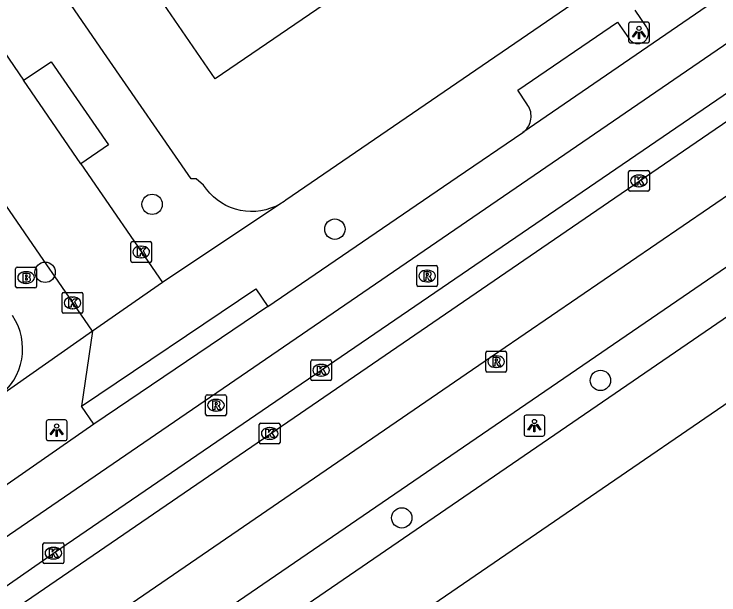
# Model space of a CAD drawing. Extents: x 157466 to 158888, y 383063 to 384677.
# Drawn here: x 158218.84 to 158252.67, y 383396.85 to 383424.71 of the extents above; entities that cross this region are included whole.
import ezdxf

# ---------------------------------------------------------------- set-up
doc = ezdxf.new("R2010")
doc.units = 0
for name, color, linetype in [('IMGEO_Boom', 7, 'Continuous'), ('IMGEO_Brandkraan', 7, 'Continuous'), ('IMGEO_Fietspad_gesloten', 7, 'Continuous'), ('IMGEO_Kolk', 7, 'Continuous'), ('IMGEO_Lichtpunt', 7, 'Continuous'), ('IMGEO_OVBaan_gesloten', 7, 'Continuous'), ('IMGEO_Pand', 7, 'Continuous'), ('IMGEO_Rijbaan_lokaal_open', 7, 'Continuous'), ('IMGEO_Rijbaan_regionaal_gesloten', 7, 'Continuous'), ('IMGEO_Rioolput', 7, 'Continuous'), ('IMGEO_Voetpad_open', 7, 'Continuous')]:
    doc.layers.add(name, color=color, linetype=linetype)

msp = doc.modelspace()

# ---------------------------------------------------------------- linework, layer by layer
at = {"layer": 'IMGEO_Boom'}
for centre in [(158225.466, 383415.585), (158234.238, 383414.394), (158220.329, 383412.324), (158246.986, 383407.135), (158237.449, 383400.541)]:
    msp.add_circle(centre, 0.489, dxfattribs=at)
at = {"layer": 'IMGEO_Brandkraan'}
for p, q in [((158218.912, 383411.646), (158218.912, 383412.498)), ((158218.987, 383412.572), (158219.839, 383412.572)), ((158219.4, 383412.352), (158219.425, 383412.352)), ((158219.913, 383412.498), (158219.913, 383411.646)), ((158219.423, 383411.792), (158219.398, 383411.792)), ((158219.839, 383411.572), (158218.987, 383411.572))]:
    msp.add_line(p, q, dxfattribs=at)
for points in [[(158218.912, 383411.646), (158218.912, 383412.498)], [(158218.987, 383412.572), (158219.839, 383412.572)], [(158219.26, 383412.272), (158219.26, 383411.872), (158219.473, 383411.872)], [(158219.491, 383412.272), (158219.26, 383412.272)], [(158219.913, 383412.498), (158219.913, 383411.646)], [(158219.439, 383412.191), (158219.385, 383412.191), (158219.385, 383412.115)], [(158219.385, 383412.115), (158219.438, 383412.115)], [(158219.447, 383412.039), (158219.385, 383412.039), (158219.385, 383411.958)], [(158219.385, 383411.958), (158219.447, 383411.958)], [(158219.839, 383411.572), (158218.987, 383411.572)]]:
    msp.add_lwpolyline(points, dxfattribs=at)
for centre, radius, start, end in [((158218.989, 383412.496), 0.0765, 91.552, 178.448), ((158218.989, 383412.496), 0.0765, 91.552, 178.448), ((158219.495, 383412.127), 0.145, 59.4692, 91.5367), ((158219.52, 383412.174), 0.0922, 285.5137, 58.1501), ((158219.837, 383412.496), 0.0765, 1.552, 88.448), ((158219.837, 383412.496), 0.0765, 1.552, 88.448), ((158219.44, 383412.153), 0.0379, 267.8285, 90.9355), ((158219.448, 383411.998), 0.0404, 269.8759, 90.5077), ((158219.525, 383411.982), 0.105, 301.3115, 78.989), ((158218.989, 383411.648), 0.0765, 181.552, 268.448), ((158218.989, 383411.648), 0.0765, 181.552, 268.448), ((158219.479, 383412.123), 0.251, 268.6676, 293.5347), ((158219.837, 383411.648), 0.0765, 271.552, 358.448), ((158219.837, 383411.648), 0.0765, 271.552, 358.448)]:
    msp.add_arc(centre, radius, start, end, dxfattribs=at)
for centre, major_axis, ratio, start_param, end_param in [((158219.399, 383412.072), (-0.387, 0.002), 0.722429, 4.712389, 7.853982), ((158219.424, 383412.072), (-0.39, 0.002), 0.717154, 1.570796, 4.712389)]:
    msp.add_ellipse(centre, major_axis=major_axis, ratio=ratio, start_param=start_param, end_param=end_param, dxfattribs=at)
at = {"layer": 'IMGEO_Fietspad_gesloten'}
for points in [[(158264.364, 383433.502), (158243.266, 383419.033)], [(158231.018, 383410.676), (158240.107, 383416.893), (158243.266, 383419.033)], [(158231.018, 383410.676), (158222.662, 383405.033)], [(158222.662, 383405.033), (158216.122, 383400.492), (158211.209, 383397.104)]]:
    msp.add_lwpolyline(points, dxfattribs=at)
at = {"layer": 'IMGEO_Kolk'}
for p, q in [((158248.336, 383416.285), (158248.336, 383417.137)), ((158248.411, 383417.211), (158249.263, 383417.211)), ((158248.824, 383416.991), (158248.849, 383416.991)), ((158249.337, 383417.137), (158249.337, 383416.285)), ((158248.847, 383416.431), (158248.822, 383416.431)), ((158249.263, 383416.211), (158248.411, 383416.211)), ((158224.442, 383412.872), (158224.442, 383413.724)), ((158224.517, 383413.798), (158225.369, 383413.798)), ((158225.443, 383413.724), (158225.443, 383412.872)), ((158224.93, 383413.578), (158224.955, 383413.578)), ((158224.953, 383413.018), (158224.928, 383413.018)), ((158225.369, 383412.798), (158224.517, 383412.798)), ((158221.141, 383410.431), (158221.141, 383411.283)), ((158221.216, 383411.357), (158222.068, 383411.357)), ((158222.142, 383411.283), (158222.142, 383410.431)), ((158221.629, 383411.137), (158221.654, 383411.137)), ((158221.652, 383410.577), (158221.627, 383410.577)), ((158222.068, 383410.357), (158221.216, 383410.357)), ((158233.078, 383407.199), (158233.078, 383408.051)), ((158233.153, 383408.125), (158234.005, 383408.125)), ((158233.566, 383407.905), (158233.591, 383407.905)), ((158234.079, 383408.051), (158234.079, 383407.199)), ((158233.589, 383407.345), (158233.564, 383407.345)), ((158234.005, 383407.125), (158233.153, 383407.125)), ((158230.608, 383404.165), (158230.608, 383405.017)), ((158230.683, 383405.091), (158231.535, 383405.091)), ((158231.096, 383404.871), (158231.121, 383404.871)), ((158231.609, 383405.017), (158231.609, 383404.165)), ((158231.119, 383404.311), (158231.094, 383404.311)), ((158231.535, 383404.091), (158230.683, 383404.091)), ((158220.225, 383398.422), (158220.225, 383399.274)), ((158220.3, 383399.348), (158221.152, 383399.348)), ((158220.713, 383399.128), (158220.738, 383399.128)), ((158221.226, 383399.274), (158221.226, 383398.422)), ((158220.736, 383398.568), (158220.711, 383398.568)), ((158221.152, 383398.348), (158220.3, 383398.348))]:
    msp.add_line(p, q, dxfattribs=at)
for points in [[(158248.336, 383416.285), (158248.336, 383417.137)], [(158248.411, 383417.211), (158249.263, 383417.211)], [(158249.337, 383417.137), (158249.337, 383416.285)], [(158248.657, 383416.911), (158248.78, 383416.911), (158248.78, 383416.76), (158248.91, 383416.911), (158249.074, 383416.911), (158248.928, 383416.76), (158249.081, 383416.511), (158248.929, 383416.511), (158248.844, 383416.675), (158248.78, 383416.608), (158248.78, 383416.511), (158248.657, 383416.511), (158248.657, 383416.911)], [(158249.263, 383416.211), (158248.411, 383416.211)], [(158224.442, 383412.872), (158224.442, 383413.724)], [(158224.517, 383413.798), (158225.369, 383413.798)], [(158225.443, 383413.724), (158225.443, 383412.872)], [(158224.763, 383413.498), (158224.886, 383413.498), (158224.886, 383413.347), (158225.016, 383413.498), (158225.18, 383413.498), (158225.034, 383413.347), (158225.187, 383413.098), (158225.035, 383413.098), (158224.95, 383413.262), (158224.886, 383413.195), (158224.886, 383413.098), (158224.763, 383413.098), (158224.763, 383413.498)], [(158225.369, 383412.798), (158224.517, 383412.798)], [(158221.141, 383410.431), (158221.141, 383411.283)], [(158221.216, 383411.357), (158222.068, 383411.357)], [(158222.142, 383411.283), (158222.142, 383410.431)], [(158221.462, 383411.057), (158221.585, 383411.057), (158221.585, 383410.906), (158221.715, 383411.057), (158221.879, 383411.057), (158221.733, 383410.906), (158221.886, 383410.657), (158221.734, 383410.657), (158221.649, 383410.821), (158221.585, 383410.754), (158221.585, 383410.657), (158221.462, 383410.657), (158221.462, 383411.057)], [(158222.068, 383410.357), (158221.216, 383410.357)], [(158233.078, 383407.199), (158233.078, 383408.051)], [(158233.153, 383408.125), (158234.005, 383408.125)], [(158234.079, 383408.051), (158234.079, 383407.199)], [(158233.399, 383407.825), (158233.522, 383407.825), (158233.522, 383407.674), (158233.652, 383407.825), (158233.816, 383407.825), (158233.67, 383407.674), (158233.823, 383407.425), (158233.671, 383407.425), (158233.586, 383407.589), (158233.522, 383407.522), (158233.522, 383407.425), (158233.399, 383407.425), (158233.399, 383407.825)], [(158234.005, 383407.125), (158233.153, 383407.125)], [(158230.608, 383404.165), (158230.608, 383405.017)], [(158230.683, 383405.091), (158231.535, 383405.091)], [(158231.609, 383405.017), (158231.609, 383404.165)], [(158230.929, 383404.791), (158231.052, 383404.791), (158231.052, 383404.64), (158231.182, 383404.791), (158231.346, 383404.791), (158231.2, 383404.64), (158231.353, 383404.391), (158231.201, 383404.391), (158231.116, 383404.555), (158231.052, 383404.488), (158231.052, 383404.391), (158230.929, 383404.391), (158230.929, 383404.791)], [(158231.535, 383404.091), (158230.683, 383404.091)], [(158220.225, 383398.422), (158220.225, 383399.274)], [(158220.3, 383399.348), (158221.152, 383399.348)], [(158221.226, 383399.274), (158221.226, 383398.422)], [(158220.546, 383399.048), (158220.669, 383399.048), (158220.669, 383398.897), (158220.799, 383399.048), (158220.963, 383399.048), (158220.817, 383398.897), (158220.97, 383398.648), (158220.818, 383398.648), (158220.733, 383398.812), (158220.669, 383398.745), (158220.669, 383398.648), (158220.546, 383398.648), (158220.546, 383399.048)], [(158221.152, 383398.348), (158220.3, 383398.348)]]:
    msp.add_lwpolyline(points, dxfattribs=at)
for centre, start, end in [((158248.413, 383417.135), 91.552, 178.448), ((158248.413, 383417.135), 91.552, 178.448), ((158249.261, 383417.135), 1.552, 88.448), ((158249.261, 383417.135), 1.552, 88.448), ((158248.413, 383416.287), 181.552, 268.448), ((158248.413, 383416.287), 181.552, 268.448), ((158249.261, 383416.287), 271.552, 358.448), ((158249.261, 383416.287), 271.552, 358.448), ((158224.519, 383413.722), 91.552, 178.448), ((158224.519, 383413.722), 91.552, 178.448), ((158225.367, 383413.722), 1.552, 88.448), ((158225.367, 383413.722), 1.552, 88.448), ((158224.519, 383412.874), 181.552, 268.448), ((158224.519, 383412.874), 181.552, 268.448), ((158225.367, 383412.874), 271.552, 358.448), ((158225.367, 383412.874), 271.552, 358.448), ((158221.218, 383411.281), 91.552, 178.448), ((158221.218, 383411.281), 91.552, 178.448), ((158222.066, 383411.281), 1.552, 88.448), ((158222.066, 383411.281), 1.552, 88.448), ((158221.218, 383410.433), 181.552, 268.448), ((158221.218, 383410.433), 181.552, 268.448), ((158222.066, 383410.433), 271.552, 358.448), ((158222.066, 383410.433), 271.552, 358.448), ((158233.155, 383408.049), 91.552, 178.448), ((158233.155, 383408.049), 91.552, 178.448), ((158234.003, 383408.049), 1.552, 88.448), ((158234.003, 383408.049), 1.552, 88.448), ((158233.155, 383407.201), 181.552, 268.448), ((158233.155, 383407.201), 181.552, 268.448), ((158234.003, 383407.201), 271.552, 358.448), ((158234.003, 383407.201), 271.552, 358.448), ((158230.685, 383405.015), 91.552, 178.448), ((158230.685, 383405.015), 91.552, 178.448), ((158231.533, 383405.015), 1.552, 88.448), ((158231.533, 383405.015), 1.552, 88.448), ((158230.685, 383404.167), 181.552, 268.448), ((158230.685, 383404.167), 181.552, 268.448), ((158231.533, 383404.167), 271.552, 358.448), ((158231.533, 383404.167), 271.552, 358.448), ((158220.302, 383399.272), 91.552, 178.448), ((158220.302, 383399.272), 91.552, 178.448), ((158221.15, 383399.272), 1.552, 88.448), ((158221.15, 383399.272), 1.552, 88.448), ((158220.302, 383398.424), 181.552, 268.448), ((158220.302, 383398.424), 181.552, 268.448), ((158221.15, 383398.424), 271.552, 358.448), ((158221.15, 383398.424), 271.552, 358.448)]:
    msp.add_arc(centre, 0.0765, start, end, dxfattribs=at)
for centre, major_axis, ratio, start_param, end_param in [((158248.823, 383416.711), (-0.387, 0.002), 0.722429, 4.712389, 7.853982), ((158248.848, 383416.711), (-0.39, 0.002), 0.717154, 1.570796, 4.712389), ((158224.929, 383413.298), (-0.387, 0.002), 0.722429, 4.712389, 7.853982), ((158224.954, 383413.298), (-0.39, 0.002), 0.717154, 1.570796, 4.712389), ((158221.628, 383410.857), (-0.387, 0.002), 0.722429, 4.712389, 7.853982), ((158221.653, 383410.857), (-0.39, 0.002), 0.717154, 1.570796, 4.712389), ((158233.565, 383407.625), (-0.387, 0.002), 0.722429, 4.712389, 7.853982), ((158233.59, 383407.625), (-0.39, 0.002), 0.717154, 1.570796, 4.712389), ((158231.095, 383404.591), (-0.387, 0.002), 0.722429, 4.712389, 7.853982), ((158231.12, 383404.591), (-0.39, 0.002), 0.717154, 1.570796, 4.712389), ((158220.712, 383398.848), (-0.387, 0.002), 0.722429, 4.712389, 7.853982), ((158220.737, 383398.848), (-0.39, 0.002), 0.717154, 1.570796, 4.712389)]:
    msp.add_ellipse(centre, major_axis=major_axis, ratio=ratio, start_param=start_param, end_param=end_param, dxfattribs=at)
at = {"layer": 'IMGEO_Lichtpunt'}
for p, q in [((158248.339, 383424.233), (158248.339, 383423.426)), ((158248.339, 383424.233), (158248.339, 383423.426)), ((158249.241, 383424.328), (158248.433, 383424.328)), ((158249.241, 383424.328), (158248.433, 383424.328)), ((158249.335, 383423.426), (158249.335, 383424.233)), ((158249.335, 383423.426), (158249.335, 383424.233)), ((158248.433, 383423.332), (158249.241, 383423.332)), ((158248.433, 383423.332), (158249.241, 383423.332)), ((158220.383, 383405.15), (158220.383, 383404.343)), ((158220.383, 383405.15), (158220.383, 383404.343)), ((158221.285, 383405.245), (158220.477, 383405.245)), ((158221.285, 383405.245), (158220.477, 383405.245)), ((158221.379, 383404.343), (158221.379, 383405.15)), ((158221.379, 383404.343), (158221.379, 383405.15)), ((158243.32, 383405.369), (158243.32, 383404.562)), ((158243.32, 383405.369), (158243.32, 383404.562)), ((158244.222, 383405.464), (158243.414, 383405.464)), ((158244.222, 383405.464), (158243.414, 383405.464)), ((158244.316, 383404.562), (158244.316, 383405.369)), ((158244.316, 383404.562), (158244.316, 383405.369)), ((158220.477, 383404.249), (158221.285, 383404.249)), ((158220.477, 383404.249), (158221.285, 383404.249)), ((158243.414, 383404.468), (158244.222, 383404.468)), ((158243.414, 383404.468), (158244.222, 383404.468))]:
    msp.add_line(p, q, dxfattribs=at)
for points in [[(158248.713, 383423.897), (158248.752, 383423.869), (158248.564, 383423.607), (158248.526, 383423.634), (158248.713, 383423.897)], [(158248.815, 383423.849), (158248.862, 383423.849), (158248.862, 383423.527), (158248.815, 383423.527), (158248.815, 383423.849)], [(158248.925, 383423.869), (158248.963, 383423.896), (158249.15, 383423.634), (158249.111, 383423.606), (158248.925, 383423.869)], [(158220.757, 383404.814), (158220.796, 383404.786), (158220.608, 383404.524), (158220.57, 383404.551), (158220.757, 383404.814)], [(158220.969, 383404.786), (158221.007, 383404.813), (158221.194, 383404.551), (158221.155, 383404.523), (158220.969, 383404.786)], [(158243.694, 383405.033), (158243.733, 383405.005), (158243.545, 383404.743), (158243.507, 383404.77), (158243.694, 383405.033)], [(158243.796, 383404.985), (158243.843, 383404.985), (158243.843, 383404.663), (158243.796, 383404.663), (158243.796, 383404.985)], [(158243.906, 383405.005), (158243.944, 383405.032), (158244.131, 383404.77), (158244.092, 383404.742), (158243.906, 383405.005)], [(158220.859, 383404.766), (158220.906, 383404.766), (158220.906, 383404.444), (158220.859, 383404.444), (158220.859, 383404.766)]]:
    msp.add_lwpolyline(points, dxfattribs=at)
for centre in [(158248.838, 383424.031), (158243.819, 383405.167), (158220.882, 383404.948)]:
    msp.add_circle(centre, 0.0994, dxfattribs=at)
for centre, start, end in [((158248.433, 383424.233), 90, 180), ((158248.433, 383424.233), 90, 180), ((158249.241, 383424.233), 0, 90), ((158249.241, 383424.233), 0, 90), ((158248.433, 383423.426), 180, 270), ((158248.433, 383423.426), 180, 270), ((158249.241, 383423.426), 270, 0), ((158249.241, 383423.426), 270, 360), ((158220.477, 383405.15), 90, 180), ((158220.477, 383405.15), 90, 180), ((158221.285, 383405.15), 0, 90), ((158221.285, 383405.15), 0, 90), ((158243.414, 383405.369), 90, 180), ((158243.414, 383405.369), 90, 180), ((158244.222, 383405.369), 0, 90), ((158244.222, 383405.369), 0, 90), ((158243.414, 383404.562), 180, 270), ((158243.414, 383404.562), 180, 270), ((158244.222, 383404.562), 270, 0), ((158244.222, 383404.562), 270, 360), ((158220.477, 383404.343), 180, 270), ((158220.477, 383404.343), 180, 270), ((158221.285, 383404.343), 270, 0), ((158221.285, 383404.343), 270, 360)]:
    msp.add_arc(centre, 0.0946, start, end, dxfattribs=at)
at = {"layer": 'IMGEO_OVBaan_gesloten'}
for points in [[(158337.159, 383463.965), (158306.253, 383442.35), (158269.724, 383417.452), (158230.256, 383390.412), (158196.708, 383367.445), (158164.294, 383345.275), (158134.65, 383324.869), (158121.592, 383315.968), (158104.891, 383304.477)], [(158116.355, 383316.875), (158118.236, 383318.161), (158122.571, 383321.116), (158122.69, 383320.962), (158147.648, 383338.001), (158221.925, 383388.892), (158288.761, 383434.651), (158292.434, 383437.186), (158297.742, 383440.818), (158298.869, 383441.589)]]:
    msp.add_lwpolyline(points, dxfattribs=at)
at = {"layer": 'IMGEO_Pand'}
msp.add_lwpolyline([(158233.281, 383427.642), (158233.14, 383427.545), (158234.427, 383425.663), (158228.484, 383421.6), (158224.793, 383426.999), (158230.737, 383431.063), (158231.048, 383430.609), (158231.188, 383430.705)], dxfattribs=at)
at = {"layer": 'IMGEO_Rijbaan_lokaal_open'}
for points in [[(158187.266, 383378.304), (158283.613, 383444.253)], [(158282.059, 383440.783), (158279.382, 383438.959), (158267.42, 383430.778), (158253.835, 383421.451), (158233.587, 383407.607), (158220.735, 383398.828), (158218.073, 383397), (158207.964, 383390.082), (158175.757, 383368.034), (158174.147, 383366.948)], [(158217.139, 383424.663), (158219.284, 383421.54)], [(158222.607, 383409.496), (158220.949, 383411.903), (158220.273, 383412.883), (158212.419, 383424.284)], [(158222.038, 383417.532), (158219.284, 383421.54)], [(158222.038, 383417.532), (158225.956, 383411.829)], [(158225.956, 383411.829), (158222.607, 383409.496)]]:
    msp.add_lwpolyline(points, dxfattribs=at)
at = {"layer": 'IMGEO_Rijbaan_regionaal_gesloten'}
for points in [[(158315.614, 383461.749), (158309.25, 383456.441), (158305.952, 383453.691), (158302.887, 383451.135), (158299.822, 383448.579), (158296.614, 383446.129), (158293.529, 383443.859), (158290.228, 383441.498), (158287.1, 383439.3), (158283.702, 383436.961), (158280.398, 383434.686), (158276.994, 383432.342), (158273.826, 383430.212), (158270.426, 383427.924), (158267.19, 383425.638), (158257.282, 383418.872), (158240.844, 383407.647), (158217.716, 383391.811)], [(158097.631, 383314.81), (158104.807, 383319.769), (158115.926, 383327.372), (158122.206, 383331.037), (158124.828, 383332.496), (158130.229, 383335.664), (158132.829, 383337.348), (158135.426, 383339.03), (158135.445, 383339.043), (158145.556, 383345.975), (158161.638, 383357.025), (158178.512, 383368.554), (158196.488, 383380.88), (158218.524, 383395.939), (158231.113, 383404.563), (158248.84, 383416.701), (158278.53, 383437.014), (158282.685, 383439.867), (158290.446, 383445.197), (158291.741, 383446.132), (158293.116, 383447.183)], [(158114.538, 383319.21), (158121.696, 383323.264), (158130.63, 383328.78), (158131.044, 383329.063), (158147.587, 383340.38), (158220.288, 383390.177), (158253.351, 383412.794), (158292.199, 383439.39), (158297.72, 383443.271)]]:
    msp.add_lwpolyline(points, dxfattribs=at)
at = {"layer": 'IMGEO_Rioolput'}
for p, q in [((158238.242, 383412.645), (158239.094, 383412.645)), ((158238.167, 383411.719), (158238.167, 383412.571)), ((158238.655, 383412.425), (158238.68, 383412.425)), ((158239.168, 383412.571), (158239.168, 383411.719)), ((158239.094, 383411.645), (158238.242, 383411.645)), ((158238.678, 383411.865), (158238.653, 383411.865)), ((158241.555, 383408.537), (158242.407, 383408.537)), ((158241.48, 383407.611), (158241.48, 383408.463)), ((158241.968, 383408.317), (158241.993, 383408.317)), ((158242.481, 383408.463), (158242.481, 383407.611)), ((158242.407, 383407.537), (158241.555, 383407.537)), ((158241.991, 383407.757), (158241.966, 383407.757)), ((158228.03, 383405.518), (158228.03, 383406.37)), ((158228.105, 383406.444), (158228.957, 383406.444)), ((158228.518, 383406.224), (158228.543, 383406.224)), ((158229.031, 383406.37), (158229.031, 383405.518)), ((158228.541, 383405.664), (158228.516, 383405.664)), ((158228.957, 383405.444), (158228.105, 383405.444))]:
    msp.add_line(p, q, dxfattribs=at)
for points in [[(158238.242, 383412.645), (158239.094, 383412.645)], [(158238.167, 383411.719), (158238.167, 383412.571)], [(158238.756, 383412.343), (158238.504, 383412.345), (158238.504, 383411.945)], [(158238.682, 383412.264), (158238.628, 383412.264), (158238.628, 383412.183)], [(158239.168, 383412.571), (158239.168, 383411.719)], [(158238.504, 383411.945), (158238.628, 383411.945), (158238.628, 383412.107), (158238.639, 383412.107)], [(158238.628, 383412.183), (158238.68, 383412.183)], [(158238.686, 383412.078), (158238.757, 383411.945), (158238.897, 383411.945), (158238.832, 383412.071)], [(158239.094, 383411.645), (158238.242, 383411.645)], [(158241.555, 383408.537), (158242.407, 383408.537)], [(158241.48, 383407.611), (158241.48, 383408.463)], [(158242.069, 383408.235), (158241.817, 383408.237), (158241.817, 383407.837)], [(158242.481, 383408.463), (158242.481, 383407.611)], [(158241.817, 383407.837), (158241.941, 383407.837), (158241.941, 383407.999), (158241.952, 383407.999)], [(158241.995, 383408.156), (158241.941, 383408.156), (158241.941, 383408.075)], [(158241.941, 383408.075), (158241.993, 383408.075)], [(158241.999, 383407.97), (158242.07, 383407.837), (158242.21, 383407.837), (158242.145, 383407.963)], [(158242.407, 383407.537), (158241.555, 383407.537)], [(158228.03, 383405.518), (158228.03, 383406.37)], [(158228.105, 383406.444), (158228.957, 383406.444)], [(158229.031, 383406.37), (158229.031, 383405.518)], [(158228.619, 383406.142), (158228.367, 383406.144), (158228.367, 383405.744)], [(158228.367, 383405.744), (158228.491, 383405.744), (158228.491, 383405.906), (158228.502, 383405.906)], [(158228.545, 383406.063), (158228.491, 383406.063), (158228.491, 383405.982)], [(158228.491, 383405.982), (158228.543, 383405.982)], [(158228.549, 383405.877), (158228.62, 383405.744), (158228.76, 383405.744), (158228.695, 383405.87)], [(158228.957, 383405.444), (158228.105, 383405.444)]]:
    msp.add_lwpolyline(points, dxfattribs=at)
for centre, radius, start, end in [((158238.244, 383412.569), 0.0765, 91.552, 178.448), ((158238.244, 383412.569), 0.0765, 91.552, 178.448), ((158239.092, 383412.569), 0.0765, 1.552, 88.448), ((158239.092, 383412.569), 0.0765, 1.552, 88.448), ((158238.688, 383412.168), 0.0964, 77.0061, 93.1865), ((158238.702, 383412.225), 0.0378, 276.6634, 79.6772), ((158238.755, 383412.233), 0.109, 350.3612, 89.416), ((158238.638, 383412.054), 0.0533, 26.0293, 88.6989), ((158238.664, 383412.372), 0.19, 274.7715, 282.9687), ((158238.753, 383412.233), 0.112, 277.5842, 350.9817), ((158238.737, 383412.018), 0.108, 29.5134, 73.7905), ((158238.244, 383411.721), 0.0765, 181.552, 268.448), ((158238.244, 383411.721), 0.0765, 181.552, 268.448), ((158239.092, 383411.721), 0.0765, 271.552, 358.448), ((158239.092, 383411.721), 0.0765, 271.552, 358.448), ((158241.557, 383408.461), 0.0765, 91.552, 178.448), ((158241.557, 383408.461), 0.0765, 91.552, 178.448), ((158242.405, 383408.461), 0.0765, 1.552, 88.448), ((158242.405, 383408.461), 0.0765, 1.552, 88.448), ((158242.068, 383408.125), 0.109, 350.3612, 89.416), ((158241.951, 383407.946), 0.0533, 26.0293, 88.6989), ((158241.977, 383408.264), 0.19, 274.7715, 282.9687), ((158242.001, 383408.06), 0.0964, 77.0061, 93.1865), ((158242.015, 383408.117), 0.0378, 276.6634, 79.6772), ((158242.066, 383408.125), 0.112, 277.5842, 350.9817), ((158242.05, 383407.91), 0.108, 29.5134, 73.7905), ((158241.557, 383407.613), 0.0765, 181.552, 268.448), ((158241.557, 383407.613), 0.0765, 181.552, 268.448), ((158242.405, 383407.613), 0.0765, 271.552, 358.448), ((158242.405, 383407.613), 0.0765, 271.552, 358.448), ((158228.107, 383406.368), 0.0765, 91.552, 178.448), ((158228.107, 383406.368), 0.0765, 91.552, 178.448), ((158228.955, 383406.368), 0.0765, 1.552, 88.448), ((158228.955, 383406.368), 0.0765, 1.552, 88.448), ((158228.501, 383405.853), 0.0533, 26.0293, 88.6989), ((158228.527, 383406.171), 0.19, 274.7715, 282.9687), ((158228.551, 383405.967), 0.0964, 77.0061, 93.1865), ((158228.565, 383406.024), 0.0378, 276.6634, 79.6772), ((158228.618, 383406.032), 0.109, 350.3612, 89.416), ((158228.616, 383406.032), 0.112, 277.5842, 350.9817), ((158228.6, 383405.817), 0.108, 29.5134, 73.7905), ((158228.107, 383405.52), 0.0765, 181.552, 268.448), ((158228.107, 383405.52), 0.0765, 181.552, 268.448), ((158228.955, 383405.52), 0.0765, 271.552, 358.448), ((158228.955, 383405.52), 0.0765, 271.552, 358.448)]:
    msp.add_arc(centre, radius, start, end, dxfattribs=at)
for centre, major_axis, ratio, start_param, end_param in [((158238.654, 383412.145), (-0.387, 0.002), 0.722429, 4.712389, 7.853982), ((158238.679, 383412.145), (-0.39, 0.002), 0.717154, 1.570796, 4.712389), ((158241.967, 383408.037), (-0.387, 0.002), 0.722429, 4.712389, 7.853982), ((158241.992, 383408.037), (-0.39, 0.002), 0.717154, 1.570796, 4.712389), ((158228.517, 383405.944), (-0.387, 0.002), 0.722429, 4.712389, 7.853982), ((158228.542, 383405.944), (-0.39, 0.002), 0.717154, 1.570796, 4.712389)]:
    msp.add_ellipse(centre, major_axis=major_axis, ratio=ratio, start_param=start_param, end_param=end_param, dxfattribs=at)
at = {"layer": 'IMGEO_Voetpad_open'}
for points in [[(158272.122, 383443.31), (158231.883, 383415.778), (158231.811, 383415.726), (158231.603, 383415.596)], [(158231.603, 383415.596), (158231.384, 383415.484), (158231.156, 383415.393), (158230.921, 383415.322), (158230.68, 383415.272), (158230.437, 383415.244), (158230.191, 383415.239), (158229.946, 383415.255), (158229.703, 383415.292), (158229.465, 383415.352), (158229.233, 383415.432), (158229.009, 383415.533), (158228.795, 383415.654), (158228.593, 383415.793), (158228.404, 383415.949), (158228.229, 383416.122), (158228.071, 383416.31), (158227.93, 383416.511), (158227.586, 383416.813), (158227.333, 383416.806), (158223.297, 383422.668), (158210.664, 383440.993)], [(158243.266, 383419.033), (158243.333, 383419.086), (158243.395, 383419.146), (158243.452, 383419.21), (158243.502, 383419.28), (158243.546, 383419.353), (158243.583, 383419.43), (158243.614, 383419.511), (158243.637, 383419.593), (158243.652, 383419.678), (158243.66, 383419.763), (158243.66, 383419.849), (158243.653, 383419.934), (158243.638, 383420.019), (158243.616, 383420.101), (158243.586, 383420.182), (158243.549, 383420.259), (158243.505, 383420.333), (158243.455, 383420.403), (158243.448, 383420.412), (158243.024, 383421.058), (158247.809, 383424.329), (158248.365, 383423.527), (158248.391, 383423.49), (158248.421, 383423.456), (158248.453, 383423.425), (158248.488, 383423.396), (158248.525, 383423.371), (158248.565, 383423.349), (158248.606, 383423.331), (158248.649, 383423.317), (158248.692, 383423.306), (158248.737, 383423.299), (158248.782, 383423.297), (158248.827, 383423.298), (158248.872, 383423.304), (158248.916, 383423.313), (158248.959, 383423.327), (158249.001, 383423.344), (158249.041, 383423.365), (158249.079, 383423.389), (158249.114, 383423.416), (158249.147, 383423.447), (158249.177, 383423.481), (158249.205, 383423.517), (158249.228, 383423.555), (158249.248, 383423.595), (158249.265, 383423.637), (158249.278, 383423.68), (158249.287, 383423.725), (158249.291, 383423.77), (158249.292, 383423.815), (158249.289, 383423.86), (158249.282, 383423.904), (158249.271, 383423.948), (158249.255, 383423.99), (158249.237, 383424.031), (158249.214, 383424.07), (158249.197, 383424.096), (158248.649, 383424.903)], [(158219.284, 383421.54), (158220.621, 383422.427), (158223.376, 383418.442), (158222.038, 383417.532)], [(158231.603, 383415.596), (158225.956, 383411.829)], [(158222.08, 383405.895), (158230.436, 383411.538), (158231.018, 383410.676)], [(158222.607, 383409.496), (158218.074, 383406.338)], [(158222.607, 383409.496), (158222.08, 383405.895)], [(158222.662, 383405.033), (158222.08, 383405.895)]]:
    msp.add_lwpolyline(points, dxfattribs=at)
msp.add_arc((158216.38, 383408.653), 2.868, 306.1887, 33.7619, dxfattribs=at)

doc.saveas('drawing.dxf')
